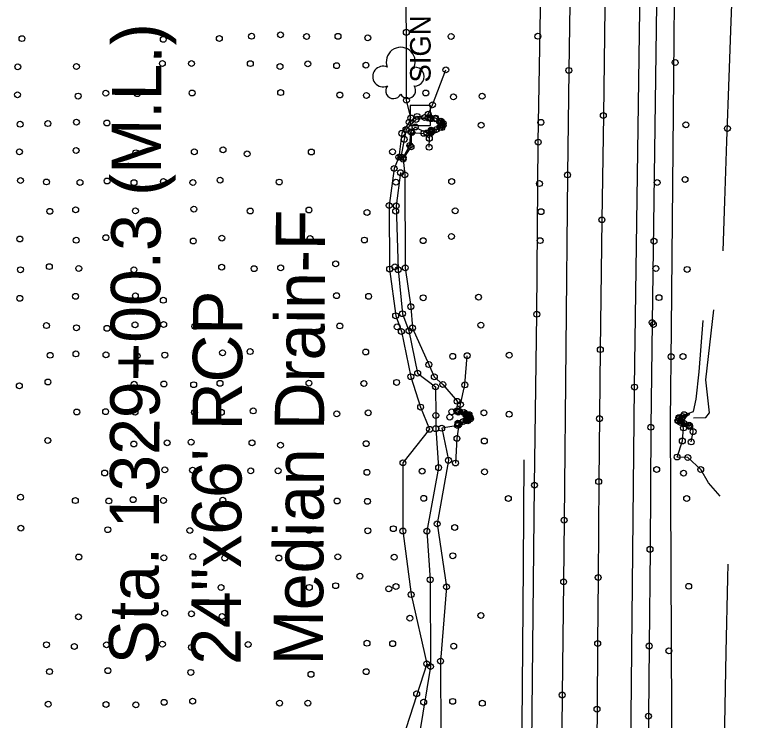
# Model space of a CAD drawing. Extents: x 20503438 to 20508873, y 7964251 to 7984667.
# Drawn here: x 20506371.3 to 20506619.2, y 7965600.1 to 7965840 of the extents above; entities that cross this region are included whole.
import ezdxf

# ---------------------------------------------------------------- set-up
doc = ezdxf.new("R2010")
doc.units = 0
for name, color, linetype in [('SurBreakLine', 7, 'Continuous'), ('SurConcreteSlab', 7, 'Continuous'), ('SurDrainageArrowDown', 7, 'Continuous'), ('SurDrainageArrowUp', 7, 'Continuous'), ('SurEdgeRoadPaved', 7, 'Continuous'), ('SurEdgeShoulderPaved', 7, 'Continuous'), ('SurGuardRailCable', 7, 'Continuous'), ('SurNaturalCells', 7, 'Continuous'), ('SurPointsNonDTM', 7, 'Continuous'), ('SurRoadPoints', 7, 'Continuous'), ('SurSurveyPoints', 7, 'Continuous'), ('SurTxtDrainage', 7, 'Continuous')]:
    doc.layers.add(name, color=color, linetype=linetype)

msp = doc.modelspace()

# ---------------------------------------------------------------- linework, layer by layer
at = {"layer": 'SurBreakLine'}
for points in [[(20506575.03, 7966091.32), (20506574.47, 7966046.48), (20506574.3, 7966034.89), (20506573.79, 7966004.08), (20506573.24, 7965943.56), (20506573.01, 7965921.17), (20506572.41, 7965868.26), (20506572.19, 7965851.48), (20506571.55, 7965805.69), (20506571.07, 7965770.25), (20506570.51, 7965726.13), (20506569.97, 7965681.25), (20506569.81, 7965648.66), (20506569.61, 7965626.21), (20506569.39, 7965603.88), (20506569.1, 7965572.92)], [(20506512.27, 7965794.91), (20506512.36, 7965797.96), (20506512.88, 7965799.89), (20506512.97, 7965800.3), (20506513.66, 7965800.52), (20506516.59, 7965801.6), (20506517.03, 7965802.4), (20506517.05, 7965803.13), (20506516.38, 7965803.76), (20506514.46, 7965804.84), (20506512.6, 7965805.04), (20506511.96, 7965804.85), (20506511.99, 7965806.16), (20506513.43, 7965809.36), (20506517.96, 7965821.22)], [(20506511.99, 7965806.16), (20506510.74, 7965805.01), (20506508.22, 7965805.41), (20506505.48, 7965803.42), (20506502.97, 7965799.65), (20506502.01, 7965791.57), (20506503.42, 7965790.9), (20506506.13, 7965795.07), (20506506.43, 7965799.93), (20506510.47, 7965799.63), (20506512.36, 7965797.96)], [(20506511.96, 7965804.85), (20506507.88, 7965804.35), (20506504.42, 7965800.95), (20506503.82, 7965797.6), (20506502.68, 7965791.55), (20506503.47, 7965791.44), (20506505.7, 7965795.5), (20506506.02, 7965800.15), (20506507.56, 7965801.8), (20506511.51, 7965799.78), (20506512.97, 7965800.3)], [(20506502.01, 7965791.57), (20506500.39, 7965787.69), (20506498.69, 7965775.09), (20506498.85, 7965753.51), (20506500.91, 7965737.64), (20506502.83, 7965732.29), (20506506.04, 7965716.91), (20506509.39, 7965706.59), (20506512.44, 7965699.03), (20506503.38, 7965687.62), (20506503.36, 7965664.47), (20506506.15, 7965642.84), (20506511.46, 7965619.33), (20506503.35, 7965594.08)], [(20506503.42, 7965790.9), (20506504.01, 7965785.57), (20506504.17, 7965753.94), (20506506.05, 7965740.71), (20506506.6, 7965733.46), (20506512.2, 7965721.03), (20506514.05, 7965716.89), (20506516.97, 7965714.28), (20506521.78, 7965708.56), (20506521.71, 7965705.28)], [(20506601.45, 7965694.74), (20506602.07, 7965698.23), (20506601.87, 7965700.77), (20506600.75, 7965699.98), (20506597.84, 7965701.39), (20506596.91, 7965701.94), (20506597.24, 7965703), (20506599, 7965704), (20506600.65, 7965704.56), (20506602.25, 7965705.06), (20506603.16, 7965709.27), (20506604.13, 7965718.58), (20506605.52, 7965736.01)], [(20506522.39, 7965700.71), (20506525.45, 7965701.95), (20506526.38, 7965702.58), (20506526.2, 7965703.05), (20506525.84, 7965704.01), (20506524.16, 7965704.71), (20506522.47, 7965705.19), (20506522.93, 7965707.45), (20506524.45, 7965714.12), (20506525.23, 7965724.06)], [(20506522.39, 7965700.71), (20506522, 7965700.32), (20506516.56, 7965699.39), (20506518.84, 7965688.49), (20506515.01, 7965666.88), (20506518.2, 7965645.46), (20506516.16, 7965620.24), (20506516.31, 7965594.85), (20506513.79, 7965556.99), (20506516.81, 7965535.24), (20506512.19, 7965510.34), (20506515.52, 7965469.48), (20506513.97, 7965437.92), (20506507.59, 7965402.71), (20506508.3, 7965381.45), (20506507.78, 7965365.83), (20506514.49, 7965332.27), (20506511.48, 7965277.77), (20506512.31, 7965246.93), (20506511.6, 7965205.59), (20506511.79, 7965203.63)], [(20506522.39, 7965700.71), (20506521.75, 7965695.91), (20506521.26, 7965687.56)], [(20506611.26, 7965676.34), (20506607.35, 7965680.83), (20506604.67, 7965685.37), (20506600.27, 7965689.42), (20506596.62, 7965689.6), (20506598.42, 7965695.07), (20506598.85, 7965699.5), (20506597.84, 7965701.39)]]:
    msp.add_lwpolyline(points, dxfattribs=at)
at = {"layer": 'SurConcreteSlab'}
msp.add_lwpolyline([(20506522.09, 7965701.13), (20506523.91, 7965701.68), (20506524.9, 7965702.07), (20506525.38, 7965702.47), (20506525.46, 7965703.48), (20506524.74, 7965704), (20506522.17, 7965704.89), (20506522.18, 7965705.15), (20506524.71, 7965704.32), (20506525.56, 7965703.74), (20506525.76, 7965703.11), (20506525.63, 7965702.68), (20506525.12, 7965702.01), (20506522.23, 7965700.94)], dxfattribs=at)
msp.add_lwpolyline([(20506600.83, 7965704.55), (20506598.53, 7965703.39), (20506597.35, 7965702.75), (20506597.12, 7965701.91), (20506599.05, 7965700.96), (20506600.83, 7965700.32), (20506600.77, 7965700.46), (20506598, 7965701.91), (20506598.21, 7965702.85), (20506600.83, 7965704.08)], close=True, dxfattribs=at)
at = {"layer": 'SurDrainageArrowDown'}
for points in [[(20506619.2, 7966097.06), (20506618.97, 7966072.88), (20506618.74, 7966047.06), (20506618.49, 7966020.9), (20506618.27, 7965997.06), (20506618.04, 7965972.06), (20506617.81, 7965947.06), (20506617.58, 7965922.17), (20506617.16, 7965898.81), (20506616.37, 7965877.03), (20506615.69, 7965858.08), (20506614.95, 7965837.72), (20506614.27, 7965818.75), (20506613.48, 7965796.99), (20506612.75, 7965776.62), (20506612.14, 7965759.68)], [(20506502.55, 7965786.29), (20506501.11, 7965775), (20506501.74, 7965753.31), (20506503.2, 7965738.33), (20506505.42, 7965732.51), (20506508.37, 7965718.13), (20506514.48, 7965713.49), (20506514.55, 7965703.75), (20506514.53, 7965699.26), (20506515.51, 7965686), (20506511.51, 7965664.4), (20506512.67, 7965647.9), (20506512.75, 7965618.39), (20506508.94, 7965594.99)], [(20506609.14, 7965423.53), (20506609.66, 7965448.52), (20506610.19, 7965473.52), (20506610.72, 7965498.73), (20506611.24, 7965523.51), (20506611.76, 7965548.5), (20506612.29, 7965573.49), (20506612.82, 7965598.63), (20506613.33, 7965623.29), (20506613.86, 7965648.48), (20506613.96, 7965653.23)]]:
    msp.add_lwpolyline(points, dxfattribs=at)
at = {"layer": 'SurDrainageArrowUp'}
for points in [[(20506506.08, 7965804.87), (20506504.55, 7965810.9), (20506504.53, 7965833.98), (20506504.17, 7965859.8), (20506503.23, 7965907.98), (20506502.75, 7965953.01), (20506504.97, 7965976.04), (20506505.55, 7966001.53), (20506505.42, 7966023.27), (20506509.3, 7966034.82), (20506510.22, 7966044.49)], [(20506602.19, 7965702.93), (20506606.45, 7965703.02), (20506607.61, 7965704.6), (20506606.46, 7965715.87), (20506609.1, 7965739.66)]]:
    msp.add_lwpolyline(points, dxfattribs=at)
at = {"layer": 'SurEdgeRoadPaved'}
for points in [[(20506562.98, 7966069.12), (20506561.69, 7965956.65), (20506561.36, 7965927.21), (20506561.02, 7965904.12), (20506560.12, 7965843.51), (20506559.8, 7965821.05), (20506559.37, 7965785.5), (20506558.21, 7965668.14), (20506558.03, 7965647.17), (20506557.54, 7965608.72), (20506556.5, 7965506.31), (20506555.98, 7965462.45), (20506555.76, 7965426.25), (20506555.55, 7965390.53), (20506555.55, 7965365.32), (20506555.55, 7965323.6), (20506555.42, 7965283.68), (20506555.63, 7965249), (20506555.73, 7965220.22), (20506555.85, 7965201.63)], [(20506579.33, 7965201.74), (20506579.06, 7965228.35), (20506578.95, 7965259.46), (20506579.02, 7965289.12), (20506579.03, 7965292.09), (20506578.95, 7965330.25), (20506579.12, 7965400.3), (20506579.58, 7965475.25), (20506579.7, 7965495.86), (20506579.77, 7965507.64), (20506580.77, 7965579.04), (20506582.18, 7965713.39), (20506584.15, 7965857.73), (20506584.51, 7965883.12), (20506584.95, 7965922.01), (20506585.27, 7965953.21), (20506585.61, 7965985.81), (20506586.02, 7966017.66)]]:
    msp.add_lwpolyline(points, dxfattribs=at)
at = {"layer": 'SurEdgeShoulderPaved'}
for points in [[(20506545.59, 7965201.59), (20506545.55, 7965219.53), (20506545.56, 7965256.58), (20506545.28, 7965284.63), (20506545.36, 7965320.45), (20506545.43, 7965347.11), (20506545.59, 7965423.56), (20506545.77, 7965452.03), (20506546.43, 7965505.49), (20506546.86, 7965559.32), (20506548.13, 7965680.05), (20506548.89, 7965738.14), (20506549.41, 7965796.65), (20506550.26, 7965848.19), (20506551.65, 7965956.18), (20506552.19, 7965996.51), (20506552.57, 7966028.45), (20506552.68, 7966057.72)], [(20506592.19, 7966059.31), (20506591.79, 7966030.9), (20506591.18, 7965975.25), (20506590.93, 7965954.62), (20506589.59, 7965843.55), (20506588.16, 7965735.35), (20506587.68, 7965699.72), (20506587.42, 7965658.24), (20506587.16, 7965625.38), (20506586.88, 7965601.51), (20506586.38, 7965556.01), (20506585.73, 7965519.42), (20506585.6, 7965482.7), (20506584.9, 7965409.44), (20506584.81, 7965350.17), (20506584.84, 7965327.41), (20506584.92, 7965304.74), (20506584.98, 7965265.69), (20506584.99, 7965225.89), (20506585.23, 7965201.77)]]:
    msp.add_lwpolyline(points, dxfattribs=at)
at = {"layer": 'SurGuardRailCable'}
for points in [[(20506613.34, 7964252.79), (20506601.5, 7964822.04), (20506598.64, 7964984.08), (20506597.55, 7965074.02), (20506596.61, 7965201.81), (20506594.34, 7965701.8), (20506594.71, 7965733.27), (20506595.45, 7965806.52), (20506596.03, 7965869.84), (20506597.23, 7965978.92), (20506600.18, 7966186.78), (20506601.51, 7966279.91), (20506601.63, 7966286.68)], [(20506544.5, 7965688.68), (20506544.37, 7965670.68), (20506544.23, 7965652.66), (20506544.02, 7965624.87), (20506543.77, 7965598.66), (20506543.59, 7965580.66), (20506543.41, 7965562.43), (20506542.7, 7965508.66), (20506542.13, 7965454.69), (20506541.73, 7965400.68), (20506541.77, 7965388.69)]]:
    msp.add_lwpolyline(points, dxfattribs=at)
at = {"layer": 'SurNaturalCells'}
for centre, radius, start, end in [((20506502.63, 7965823.97), 4.92, 338.2051, 201.7949), ((20506496.61, 7965818.94), 3.51, 65.4824, 294.5175), ((20506507.43, 7965818.94), 3.21, 265.9982, 94.0018), ((20506500.2, 7965814.12), 2.68, 142.7501, 335.3223), ((20506505.02, 7965814.2), 2.67, 206.5242, 35.4033)]:
    msp.add_arc(centre, radius, start, end, dxfattribs=at)
at = {"layer": 'SurPointsNonDTM'}
for centre in [(20506595.99, 7965823.71), (20506613.77, 7965801.3), (20506594.59, 7965723.72), (20506570.23, 7965702.64), (20506488.72, 7965649.11), (20506498.54, 7965644.82), (20506505.74, 7965634.82), (20506593.85, 7965623.73), (20506508.04, 7965609.12)]:
    msp.add_circle(centre, 1, dxfattribs=at)
at = {"layer": 'SurRoadPoints'}
msp.add_lwpolyline([(20506512.73, 7965805.7), (20506512.73, 7965805.7), (20506512.73, 7965809.13), (20506505.87, 7965809.13), (20506505.87, 7965802.27), (20506512.73, 7965802.27), (20506512.73, 7965805.7)], dxfattribs=at)
at = {"layer": 'SurSurveyPoints'}
for centre in [(20506461.72, 7965833.13), (20506504.53, 7965833.98), (20506373.77, 7965831.85), (20506421.85, 7965831.61), (20506440.92, 7965831.89), (20506451.87, 7965832.65), (20506470.59, 7965832.57), (20506481.28, 7965832.62), (20506491.41, 7965832.12), (20506519.76, 7965832.59), (20506549.27, 7965832.65), (20506421.54, 7965823.4), (20506431.44, 7965823.37), (20506451.47, 7965823.35), (20506471.02, 7965823.26), (20506372.35, 7965822.25), (20506392.29, 7965822.35), (20506461.56, 7965822.36), (20506480.81, 7965822.66), (20506490.79, 7965822.82), (20506517.96, 7965821.22), (20506559.8, 7965821.05), (20506402.29, 7965813.28), (20506431.64, 7965813.36), (20506461.77, 7965813.5), (20506511.14, 7965813.35), (20506372.26, 7965812.76), (20506392.88, 7965812.32), (20506412.99, 7965813.14), (20506481.91, 7965812.67), (20506490.97, 7965812.54), (20506504.55, 7965810.9), (20506520.55, 7965812.04), (20506530.29, 7965812.27), (20506513.43, 7965809.36), (20506511.99, 7965806.16), (20506392.3, 7965803.45), (20506505.48, 7965803.42), (20506506.08, 7965804.87), (20506507.88, 7965804.35), (20506508.22, 7965805.41), (20506510.74, 7965805.01), (20506511.96, 7965804.85), (20506512.6, 7965805.04), (20506512.91, 7965804.57), (20506512.92, 7965804.8), (20506514.35, 7965804.55), (20506514.46, 7965804.84), (20506515.8, 7965803.73), (20506516.1, 7965803.72), (20506516.38, 7965803.76), (20506550.3, 7965803.38), (20506571.55, 7965805.69), (20506373.15, 7965802.73), (20506382.59, 7965802.96), (20506402.67, 7965803.15), (20506504.42, 7965800.95), (20506507.56, 7965801.8), (20506514.74, 7965800.98), (20506515.9, 7965801.69), (20506516.07, 7965801.69), (20506516.37, 7965803.16), (20506516.38, 7965802.33), (20506516.46, 7965803.21), (20506516.49, 7965802.35), (20506516.59, 7965801.6), (20506517.03, 7965802.4), (20506517.05, 7965803.13), (20506529.98, 7965802.4), (20506599.64, 7965802.55), (20506502.97, 7965799.65), (20506506.02, 7965800.15), (20506506.43, 7965799.93), (20506510.47, 7965799.63), (20506511.51, 7965799.78), (20506512.88, 7965799.89), (20506512.95, 7965800.72), (20506512.96, 7965800.38), (20506512.97, 7965800.3), (20506513.66, 7965800.52), (20506503.82, 7965797.6), (20506512.36, 7965797.96), (20506549.41, 7965796.65), (20506372.9, 7965793.36), (20506392.19, 7965793.82), (20506432.41, 7965793.38), (20506442.17, 7965794.06), (20506499.85, 7965793.38), (20506505.7, 7965795.5), (20506506.13, 7965795.07), (20506512.27, 7965794.91), (20506412.51, 7965793.06), (20506450.39, 7965792.66), (20506472.2, 7965793.31), (20506502.01, 7965791.57), (20506502.68, 7965791.55), (20506503.42, 7965790.9), (20506503.47, 7965791.44), (20506500.39, 7965787.69), (20506502.55, 7965786.29), (20506373.28, 7965783.59), (20506402.73, 7965783.45), (20506441.16, 7965783.74), (20506504.01, 7965785.57), (20506559.37, 7965785.5), (20506599.34, 7965783.96), (20506382.1, 7965783.12), (20506393.51, 7965782.96), (20506411.88, 7965782.88), (20506421.89, 7965783.28), (20506431.92, 7965782.91), (20506461.3, 7965783.09), (20506500.98, 7965783.03), (20506519.96, 7965783.26), (20506549.8, 7965782.56), (20506589.85, 7965782.91), (20506392.03, 7965773.66), (20506432.26, 7965773.89), (20506471.4, 7965773.58), (20506498.69, 7965775.09), (20506501.11, 7965775), (20506383.25, 7965773.12), (20506412.37, 7965773.28), (20506451.42, 7965773.25), (20506491.16, 7965772.75), (20506500.91, 7965773.2), (20506521.16, 7965773.32), (20506550.35, 7965773.03), (20506571.07, 7965770.25), (20506373.05, 7965763.74), (20506402.32, 7965764.19), (20506441.76, 7965764.04), (20506471.78, 7965763.87), (20506519.88, 7965764.59), (20506392.23, 7965763.3), (20506432.05, 7965763.05), (20506490.26, 7965763.37), (20506510.26, 7965763.16), (20506550.04, 7965763.18), (20506588.79, 7965762.98), (20506383.09, 7965754.34), (20506393.1, 7965753.72), (20506441.71, 7965754.15), (20506452.75, 7965753.65), (20506461.79, 7965753.9), (20506480.49, 7965755.26), (20506500.61, 7965754.29), (20506504.17, 7965753.94), (20506589.43, 7965753.69), (20506373.26, 7965753.28), (20506411.87, 7965753.27), (20506498.85, 7965753.51), (20506501.74, 7965753.31), (20506600.06, 7965753.39), (20506392, 7965744.25), (20506412.36, 7965744.4), (20506480.8, 7965744.46), (20506491.7, 7965744.23), (20506510.27, 7965743.76), (20506529.09, 7965743.96), (20506590.47, 7965743.8), (20506373.02, 7965743.57), (20506421.86, 7965742.9), (20506506.05, 7965740.71), (20506500.91, 7965737.64), (20506503.2, 7965738.33), (20506548.89, 7965738.14), (20506382.11, 7965734.29), (20506412.23, 7965734.57), (20506421.97, 7965734.67), (20506432.59, 7965734.03), (20506481.88, 7965734.17), (20506501.4, 7965733.86), (20506529.89, 7965734.45), (20506588.16, 7965735.35), (20506588.57, 7965734.65), (20506392.31, 7965733.56), (20506402.7, 7965733.37), (20506502.83, 7965732.29), (20506505.42, 7965732.51), (20506506.6, 7965733.46), (20506383.36, 7965724.2), (20506392.14, 7965724.66), (20506402.36, 7965724.36), (20506412.93, 7965724), (20506422.35, 7965724.27), (20506442.02, 7965725.04), (20506451.37, 7965725.45), (20506490.71, 7965725.31), (20506525.23, 7965724.06), (20506539.52, 7965724.22), (20506570.51, 7965726.13), (20506520.31, 7965723.85), (20506598.64, 7965723.77), (20506512.2, 7965721.03), (20506506.04, 7965716.91), (20506508.37, 7965718.13), (20506514.05, 7965716.89), (20506382.61, 7965715.11), (20506411.95, 7965714.37), (20506422.07, 7965714.43), (20506432.19, 7965714.19), (20506441.14, 7965714.67), (20506471.4, 7965714.73), (20506490.09, 7965714.6), (20506501.22, 7965714.98), (20506516.97, 7965714.28), (20506524.45, 7965714.12), (20506372.89, 7965713.81), (20506514.48, 7965713.49), (20506582.18, 7965713.39), (20506509.39, 7965706.59), (20506521.78, 7965708.56), (20506522.93, 7965707.45), (20506392.43, 7965704.91), (20506402.23, 7965705.03), (20506412.23, 7965704.89), (20506432.46, 7965704.8), (20506441.6, 7965704.79), (20506452.46, 7965705.28), (20506480.85, 7965704.28), (20506491.57, 7965704.64), (20506519.98, 7965705), (20506521.71, 7965705.28), (20506522.17, 7965704.89), (20506522.18, 7965705.15), (20506522.47, 7965705.19), (20506524.16, 7965704.71), (20506524.71, 7965704.32), (20506530.93, 7965704.61), (20506539.5, 7965704.15), (20506514.55, 7965703.75), (20506519.31, 7965703.17), (20506523.91, 7965701.68), (20506524.74, 7965704), (20506524.9, 7965702.07), (20506525.12, 7965702.01), (20506525.38, 7965702.47), (20506525.45, 7965701.95), (20506525.46, 7965703.48), (20506525.56, 7965703.74), (20506525.63, 7965702.68), (20506525.76, 7965703.11), (20506525.84, 7965704.01), (20506526.2, 7965703.05), (20506526.38, 7965702.58), (20506596.91, 7965701.94), (20506597.12, 7965701.91), (20506597.24, 7965703), (20506597.35, 7965702.75), (20506598, 7965701.91), (20506598.21, 7965702.85), (20506598.53, 7965703.39), (20506599, 7965704), (20506514.53, 7965699.26), (20506516.56, 7965699.39), (20506522, 7965700.32), (20506522.09, 7965701.13), (20506522.23, 7965700.94), (20506522.39, 7965700.71), (20506587.68, 7965699.72), (20506597.84, 7965701.39), (20506598.85, 7965699.5), (20506599.05, 7965700.96), (20506600.75, 7965699.98), (20506600.77, 7965700.46), (20506600.83, 7965700.32), (20506512.44, 7965699.03), (20506602.07, 7965698.23), (20506382.56, 7965695.23), (20506423.17, 7965694.43), (20506431.32, 7965694.68), (20506452.03, 7965694.43), (20506490.86, 7965694.16), (20506521.75, 7965695.91), (20506531.06, 7965695.06), (20506598.42, 7965695.07), (20506601.45, 7965694.74), (20506411.83, 7965694.04), (20506461.72, 7965693.63), (20506596.62, 7965689.6), (20506600.27, 7965689.42), (20506503.38, 7965687.62), (20506518.84, 7965688.49), (20506521.26, 7965687.56), (20506422.36, 7965685.23), (20506431.81, 7965685.14), (20506441.08, 7965685.57), (20506451.59, 7965684.89), (20506460.9, 7965684.93), (20506491.13, 7965684.41), (20506509.92, 7965684.81), (20506515.51, 7965686), (20506531.13, 7965684.56), (20506589.68, 7965685.37), (20506604.67, 7965685.37), (20506401.92, 7965684.17), (20506598.83, 7965684.12), (20506548.13, 7965680.05), (20506569.97, 7965681.25), (20506373.3, 7965675.93), (20506391.94, 7965674.8), (20506403.33, 7965674.68), (20506411.58, 7965675.11), (20506421.91, 7965674.84), (20506442.07, 7965674.94), (20506480.99, 7965674.67), (20506491.3, 7965674.54), (20506510.44, 7965675.58), (20506539.24, 7965675.51), (20506599.9, 7965675.5), (20506515.01, 7965666.88), (20506558.21, 7965668.14), (20506373.39, 7965665.42), (20506402.95, 7965664.9), (20506430.88, 7965664.64), (20506441.71, 7965665.5), (20506471.41, 7965664.7), (20506491.42, 7965664.55), (20506500.12, 7965665.24), (20506503.36, 7965664.47), (20506511.51, 7965664.4), (20506520.98, 7965665.65), (20506587.42, 7965658.24), (20506393.1, 7965655.63), (20506422.06, 7965655.36), (20506431.9, 7965655.76), (20506442.77, 7965655.29), (20506461.15, 7965655.28), (20506481.23, 7965655.69), (20506500.42, 7965655.55), (20506520.32, 7965656.05), (20506512.67, 7965647.9), (20506558.03, 7965647.17), (20506569.81, 7965648.66), (20506441.5, 7965645.24), (20506471.54, 7965645.29), (20506480.48, 7965645.86), (20506501, 7965645.57), (20506518.2, 7965645.46), (20506600.59, 7965645.67), (20506506.15, 7965642.84), (20506393, 7965635.29), (20506422.33, 7965636.52), (20506431.42, 7965636.3), (20506441.87, 7965635.38), (20506529.9, 7965635.73), (20506382.11, 7965625.8), (20506391.6, 7965625.22), (20506402.53, 7965625.78), (20506421.56, 7965625.97), (20506431.42, 7965624.9), (20506450.72, 7965625.9), (20506491.14, 7965626.3), (20506499.88, 7965626.16), (20506520.65, 7965625.32), (20506569.61, 7965626.21), (20506587.16, 7965625.38), (20506516.16, 7965620.24), (20506511.46, 7965619.33), (20506512.75, 7965618.39), (20506383.17, 7965616.66), (20506403.01, 7965616.97), (20506431.19, 7965616.39), (20506472.09, 7965615.73), (20506490.88, 7965616.63), (20506557.54, 7965608.72), (20506382.7, 7965605.57), (20506402.37, 7965605.48), (20506412.54, 7965605.34), (20506422.12, 7965606.23), (20506431.84, 7965606.64), (20506461.39, 7965605.96), (20506471.05, 7965605.96), (20506510.42, 7965606.3), (20506520.3, 7965606.54), (20506530.37, 7965605.9), (20506569.39, 7965603.88), (20506586.88, 7965601.51)]:
    msp.add_circle(centre, 1, dxfattribs=at)

# ---------------------------------------------------------------- texts
at = {"layer": 'SurRoadPoints'}
msp.add_text('SIGN', height=6.995, rotation=90, dxfattribs=at).set_placement((20506512.8, 7965816.91))
at = {"layer": 'SurTxtDrainage'}
for s, p in [('Sta. 1329+00.3 (M.L.)', (20506420.13, 7965619.11)), ('Median Drain-F', (20506476.13, 7965618.8)), ('24"x66\' RCP', (20506448.13, 7965618.96))]:
    msp.add_text(s, height=16.8, rotation=89.6917, dxfattribs=at).set_placement(p)

doc.saveas('drawing.dxf')
